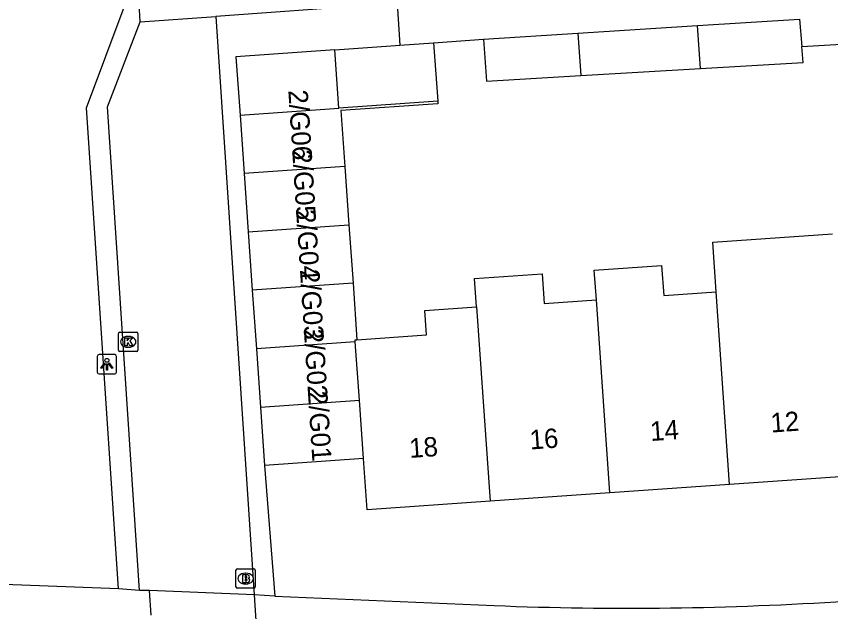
# Model space of a CAD drawing. Extents: x 159689 to 160786, y 387323 to 388339.
# Drawn here: x 160692.93 to 160735, y 387514.43 to 387545.16 of the extents above; entities that cross this region are included whole.
import ezdxf

# ---------------------------------------------------------------- set-up
doc = ezdxf.new("R2010")
doc.units = 0
for name, color, linetype in [('IMGEO_Brandkraan', 7, 'Continuous'), ('IMGEO_Kolk', 7, 'Continuous'), ('IMGEO_Lichtpunt', 7, 'Continuous'), ('IMGEO_Pand', 7, 'Continuous'), ('IMGEO_Pand_nummerreeks', 7, 'Continuous'), ('IMGEO_Rijbaan_lokaal_open', 7, 'Continuous'), ('IMGEO_Voetpad_open', 7, 'Continuous')]:
    doc.layers.add(name, color=color, linetype=linetype)

msp = doc.modelspace()

# ---------------------------------------------------------------- linework, layer by layer
at = {"layer": 'IMGEO_Brandkraan'}
for p, q in [((160704.278, 387515.71), (160704.278, 387516.562)), ((160704.353, 387516.636), (160705.205, 387516.636)), ((160704.766, 387516.416), (160704.791, 387516.416)), ((160705.279, 387516.562), (160705.279, 387515.71)), ((160705.205, 387515.636), (160704.353, 387515.636)), ((160704.789, 387515.856), (160704.764, 387515.856))]:
    msp.add_line(p, q, dxfattribs=at)
for points in [[(160704.278, 387515.71), (160704.278, 387516.562)], [(160704.353, 387516.636), (160705.205, 387516.636)], [(160704.626, 387516.336), (160704.626, 387515.936), (160704.839, 387515.936)], [(160704.857, 387516.336), (160704.626, 387516.336)], [(160705.279, 387516.562), (160705.279, 387515.71)], [(160704.805, 387516.255), (160704.751, 387516.255), (160704.751, 387516.179)], [(160704.751, 387516.179), (160704.804, 387516.179)], [(160704.813, 387516.103), (160704.751, 387516.103), (160704.751, 387516.022)], [(160704.751, 387516.022), (160704.813, 387516.022)], [(160705.205, 387515.636), (160704.353, 387515.636)]]:
    msp.add_lwpolyline(points, dxfattribs=at)
for centre, radius, start, end in [((160704.355, 387516.56), 0.0765, 91.552, 178.448), ((160704.355, 387516.56), 0.0765, 91.552, 178.448), ((160704.861, 387516.191), 0.145, 59.4692, 91.5367), ((160704.886, 387516.238), 0.0922, 285.5137, 58.1501), ((160705.203, 387516.56), 0.0765, 1.552, 88.448), ((160705.203, 387516.56), 0.0765, 1.552, 88.448), ((160704.806, 387516.217), 0.0379, 267.8285, 90.9355), ((160704.814, 387516.062), 0.0404, 269.8759, 90.5077), ((160704.845, 387516.187), 0.251, 268.6676, 293.5347), ((160704.891, 387516.046), 0.105, 301.3115, 78.989), ((160704.355, 387515.712), 0.0765, 181.552, 268.448), ((160704.355, 387515.712), 0.0765, 181.552, 268.448), ((160705.203, 387515.712), 0.0765, 271.552, 358.448), ((160705.203, 387515.712), 0.0765, 271.552, 358.448)]:
    msp.add_arc(centre, radius, start, end, dxfattribs=at)
for centre, major_axis, ratio, start_param, end_param in [((160704.765, 387516.136), (-0.387, 0.002), 0.722429, 4.712389, 7.853982), ((160704.79, 387516.136), (-0.39, 0.002), 0.717154, 1.570796, 4.712389)]:
    msp.add_ellipse(centre, major_axis=major_axis, ratio=ratio, start_param=start_param, end_param=end_param, dxfattribs=at)
at = {"layer": 'IMGEO_Kolk'}
for p, q in [((160698.213, 387527.927), (160698.213, 387528.779)), ((160698.288, 387528.853), (160699.14, 387528.853)), ((160698.701, 387528.633), (160698.726, 387528.633)), ((160699.214, 387528.779), (160699.214, 387527.927)), ((160699.14, 387527.853), (160698.288, 387527.853)), ((160698.724, 387528.073), (160698.699, 387528.073))]:
    msp.add_line(p, q, dxfattribs=at)
for points in [[(160698.213, 387527.927), (160698.213, 387528.779)], [(160698.288, 387528.853), (160699.14, 387528.853)], [(160698.534, 387528.553), (160698.657, 387528.553), (160698.657, 387528.402), (160698.787, 387528.553), (160698.951, 387528.553), (160698.805, 387528.402), (160698.958, 387528.153), (160698.806, 387528.153), (160698.721, 387528.317), (160698.657, 387528.25), (160698.657, 387528.153), (160698.534, 387528.153), (160698.534, 387528.553)], [(160699.214, 387528.779), (160699.214, 387527.927)], [(160699.14, 387527.853), (160698.288, 387527.853)]]:
    msp.add_lwpolyline(points, dxfattribs=at)
for centre, start, end in [((160698.29, 387528.777), 91.552, 178.448), ((160698.29, 387528.777), 91.552, 178.448), ((160699.138, 387528.777), 1.552, 88.448), ((160699.138, 387528.777), 1.552, 88.448), ((160698.29, 387527.929), 181.552, 268.448), ((160698.29, 387527.929), 181.552, 268.448), ((160699.138, 387527.929), 271.552, 358.448), ((160699.138, 387527.929), 271.552, 358.448)]:
    msp.add_arc(centre, 0.0765, start, end, dxfattribs=at)
for centre, major_axis, ratio, start_param, end_param in [((160698.7, 387528.353), (-0.387, 0.002), 0.722429, 4.712389, 7.853982), ((160698.725, 387528.353), (-0.39, 0.002), 0.717154, 1.570796, 4.712389)]:
    msp.add_ellipse(centre, major_axis=major_axis, ratio=ratio, start_param=start_param, end_param=end_param, dxfattribs=at)
at = {"layer": 'IMGEO_Lichtpunt'}
for p, q in [((160698.017, 387527.697), (160697.209, 387527.697)), ((160698.017, 387527.697), (160697.209, 387527.697)), ((160697.115, 387527.602), (160697.115, 387526.795)), ((160697.115, 387527.602), (160697.115, 387526.795)), ((160698.111, 387526.795), (160698.111, 387527.602)), ((160698.111, 387526.795), (160698.111, 387527.602)), ((160697.209, 387526.701), (160698.017, 387526.701)), ((160697.209, 387526.701), (160698.017, 387526.701))]:
    msp.add_line(p, q, dxfattribs=at)
for points in [[(160697.489, 387527.266), (160697.528, 387527.238), (160697.34, 387526.976), (160697.302, 387527.003), (160697.489, 387527.266)], [(160697.701, 387527.238), (160697.739, 387527.265), (160697.926, 387527.003), (160697.887, 387526.975), (160697.701, 387527.238)], [(160697.591, 387527.218), (160697.638, 387527.218), (160697.638, 387526.896), (160697.591, 387526.896), (160697.591, 387527.218)]]:
    msp.add_lwpolyline(points, dxfattribs=at)
msp.add_circle((160697.614, 387527.4), 0.0994, dxfattribs=at)
for centre, start, end in [((160697.209, 387527.602), 90, 180), ((160697.209, 387527.602), 90, 180), ((160698.017, 387527.602), 0, 90), ((160698.017, 387527.602), 0, 90), ((160697.209, 387526.795), 180, 270), ((160697.209, 387526.795), 180, 270), ((160698.017, 387526.795), 270, 0), ((160698.017, 387526.795), 270, 360)]:
    msp.add_arc(centre, 0.0946, start, end, dxfattribs=at)
at = {"layer": 'IMGEO_Pand'}
for points in [[(160728.123, 387544.68), (160733.399, 387545.014), (160733.515, 387543.602)], [(160721.933, 387544.287), (160728.123, 387544.68)], [(160728.279, 387542.455), (160728.123, 387544.68)], [(160717.073, 387543.979), (160721.933, 387544.287)], [(160721.933, 387544.287), (160722.088, 387542.095)], [(160709.384, 387543.427), (160712.525, 387543.648), (160712.747, 387543.664)], [(160712.747, 387543.664), (160714.491, 387543.786)], [(160714.491, 387543.786), (160714.702, 387540.772)], [(160717.073, 387543.979), (160717.22, 387541.812), (160722.088, 387542.095)], [(160709.384, 387543.427), (160704.278, 387543.069), (160704.49, 387540.055)], [(160709.596, 387540.414), (160709.384, 387543.427)], [(160728.279, 387542.455), (160733.583, 387542.763), (160733.515, 387543.602)], [(160722.088, 387542.095), (160728.279, 387542.455)], [(160714.702, 387540.772), (160709.596, 387540.414)], [(160714.702, 387540.772), (160714.711, 387540.643), (160709.702, 387540.291), (160709.904, 387537.407)], [(160704.49, 387540.055), (160709.596, 387540.414)], [(160704.49, 387540.055), (160704.701, 387537.042)], [(160709.904, 387537.407), (160704.701, 387537.042)], [(160709.904, 387537.407), (160710.116, 387534.393)], [(160704.701, 387537.042), (160704.913, 387534.028)], [(160704.913, 387534.028), (160710.116, 387534.393)], [(160710.116, 387534.393), (160710.327, 387531.379)], [(160704.913, 387534.028), (160705.124, 387531.014)], [(160729.086, 387530.93), (160728.906, 387533.5), (160735.092, 387533.933)], [(160722.9, 387530.517), (160722.793, 387532.057), (160726.269, 387532.301), (160726.378, 387530.74), (160729.086, 387530.93)], [(160716.71, 387530.159), (160716.607, 387531.622), (160720.091, 387531.867), (160720.199, 387530.328), (160722.9, 387530.517)], [(160710.327, 387531.379), (160705.124, 387531.014)], [(160710.327, 387531.379), (160710.532, 387528.465)], [(160705.124, 387531.014), (160705.336, 387528)], [(160729.784, 387520.994), (160729.086, 387530.93)], [(160723.599, 387520.559), (160722.9, 387530.517)], [(160710.532, 387528.465), (160714.118, 387528.717), (160714.03, 387529.971), (160716.71, 387530.159)], [(160716.71, 387530.159), (160717.414, 387520.125)], [(160710.438, 387528.359), (160705.336, 387528)], [(160710.438, 387528.359), (160710.431, 387528.458), (160710.532, 387528.465)], [(160710.655, 387525.345), (160710.438, 387528.359)], [(160705.336, 387528), (160705.547, 387524.987)], [(160705.547, 387524.987), (160710.655, 387525.345)], [(160710.872, 387522.332), (160710.655, 387525.345)], [(160705.547, 387524.987), (160705.759, 387521.973)], [(160710.872, 387522.332), (160705.759, 387521.973)], [(160717.414, 387520.125), (160711.058, 387519.679), (160710.872, 387522.332)], [(160735.969, 387521.428), (160729.784, 387520.994)], [(160729.784, 387520.994), (160723.599, 387520.559)], [(160723.599, 387520.559), (160717.414, 387520.125)]]:
    msp.add_lwpolyline(points, dxfattribs=at)
at = {"layer": 'IMGEO_Rijbaan_lokaal_open'}
for points in [[(160699.337, 387544.871), (160703.234, 387545.148)], [(160703.234, 387545.148), (160705.217, 387515.295)], [(160699.29, 387515.525), (160697.638, 387540.481), (160699.337, 387544.871)], [(160699.823, 387515.513), (160699.29, 387515.525)], [(160699.904, 387514.248), (160699.823, 387515.513)], [(160705.217, 387515.295), (160699.823, 387515.513)], [(160705.217, 387515.295), (160705.374, 387512.91)]]:
    msp.add_lwpolyline(points, dxfattribs=at)
at = {"layer": 'IMGEO_Voetpad_open'}
for points in [[(160699.337, 387544.871), (160697.139, 387584.625)], [(160698.213, 387515.6), (160696.562, 387540.434), (160698.552, 387545.763), (160696.063, 387582.879)], [(160712.603, 387545.814), (160712.747, 387543.664)], [(160711.321, 387545.723), (160703.234, 387545.148)], [(160733.515, 387543.602), (160748.129, 387544.455)], [(160714.491, 387543.786), (160717.073, 387543.979)], [(160705.759, 387521.973), (160706.289, 387515.225)], [(160698.213, 387515.6), (160674.122, 387516.523)], [(160699.29, 387515.525), (160698.213, 387515.6)], [(160706.289, 387515.225), (160705.217, 387515.295)], [(160706.289, 387515.225), (160717.625, 387514.745)]]:
    msp.add_lwpolyline(points, dxfattribs=at)
msp.add_arc((160724.533, 387686.266), 171.66, 267.69362, 273.773, dxfattribs=at)

# ---------------------------------------------------------------- texts
at = {"layer": 'IMGEO_Pand_nummerreeks'}
for s, rotation, p in [('2/G06', 273.7213, (160706.984, 387541.335)), ('2/G05', 273.7213, (160707.184, 387538.247)), ('2/G04', 273.7213, (160707.385, 387535.16)), ('2/G03', 273.7213, (160707.586, 387532.073)), ('2/G02', 273.7213, (160707.786, 387528.992)), ('2/G01', 273.7213, (160707.995, 387525.788)), ('12', 4.0158, (160731.926, 387523.67)), ('14', 4.0158, (160725.706, 387523.233)), ('16', 4.0158, (160719.483, 387522.796)), ('18', 4.0158, (160713.262, 387522.36))]:
    msp.add_text(s, height=1, rotation=rotation, dxfattribs=at).set_placement(p)

doc.saveas('drawing.dxf')
